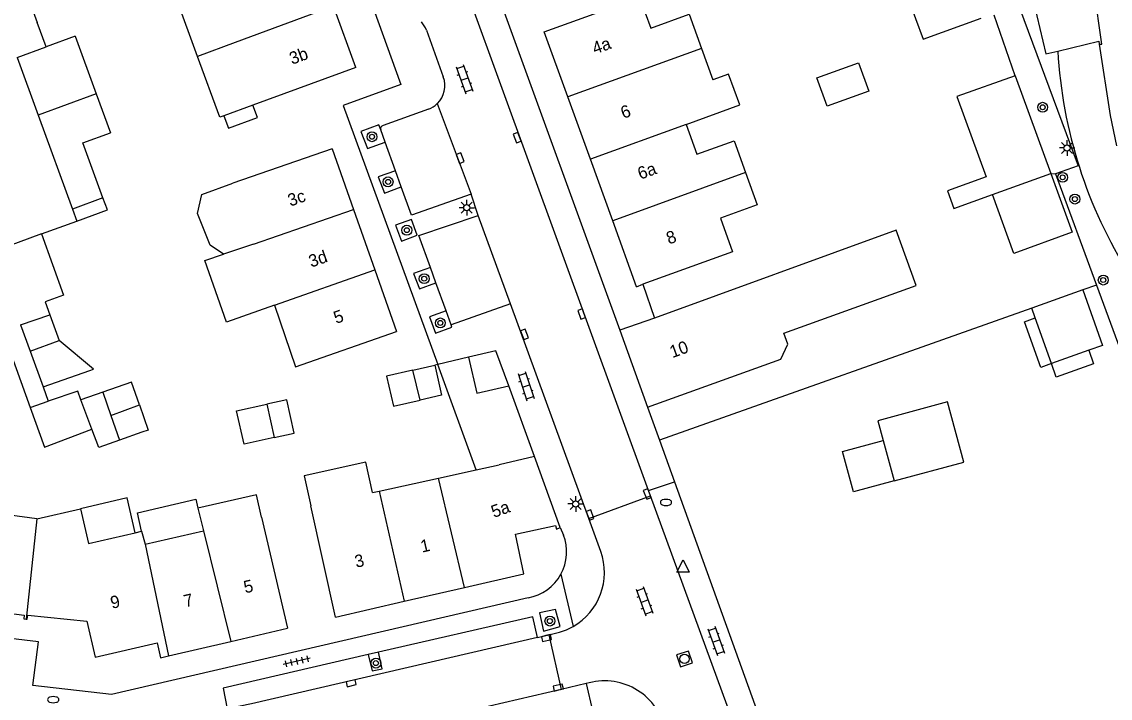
# Model space of a CAD drawing. Extents: x 131000 to 133014, y 396499 to 399001.
# Drawn here: x 132511.5 to 132599.4, y 397420.8 to 397475.4 of the extents above; entities that cross this region are included whole.
import ezdxf

# ---------------------------------------------------------------- set-up
doc = ezdxf.new("R2010")
doc.units = 0
for name, color, linetype in [('gg-afsc-erfafscheiding', 7, 'Continuous'), ('gg-afsc-hekwerk', 7, 'Continuous'), ('gg-afsc-muur', 7, 'Continuous'), ('gg-anno-huisnummerreeks BGT', 7, 'Continuous'), ('gg-bbg-bijgebouw', 7, 'Continuous'), ('gg-bbg-gedigitaliseerde bebouwing', 7, 'Continuous'), ('gg-bbg-gedigitaliseerde bijgebouw', 7, 'Continuous'), ('gg-bbg-hoofdgebouw', 7, 'Continuous'), ('gg-bbg-luifel en loopbrug', 7, 'Continuous'), ('gg-bbg-tussenscheiding', 7, 'Continuous'), ('gg-knt-verharding', 7, 'Continuous'), ('gg-knt-verharding nz', 7, 'Continuous'), ('gt-grn-groengrens', 7, 'Continuous'), ('gt-grn-vlakafsluiter', 7, 'Continuous'), ('gt-grn-weggrens', 7, 'Continuous'), ('gt-symb-boom', 7, 'Continuous'), ('gt-symb-brandkraan', 7, 'Continuous'), ('gt-symb-klinker verharding', 7, 'Continuous'), ('gt-symb-kolk', 7, 'Continuous'), ('gt-symb-lichtmast', 7, 'Continuous'), ('gt-symb-rioolschacht', 7, 'Continuous'), ('gt-symb-tegel verharding', 7, 'Continuous'), ('gt-symb-waterafsluiter', 7, 'Continuous')]:
    doc.layers.add(name, color=color, linetype=linetype)

# ---------------------------------------------------------------- blocks, each defined once
blk = doc.blocks.new('gt0-BOOM')
at = {"layer": 'gt-symb-boom'}
for radius in [0.4, 0.2]:
    blk.add_circle((0, 0), radius, dxfattribs=at)
blk = doc.blocks.new('gt0-KOLK')
at = {"layer": 'gt-symb-kolk'}
blk.add_lwpolyline([(0, 0), (0.375, 0), (0.375, 0.4), (-0.375, 0.4), (-0.375, 0), (0, 0)], dxfattribs=at)
blk = doc.blocks.new('gt0-LMAST')
at = {"layer": 'gt-symb-lichtmast'}
for p, q in [((-0.182, 0.173), (-0.447, 0.438)), ((-0.005, 0.246), (-0.005, 0.621)), ((0.172, 0.173), (0.437, 0.438)), ((-0.255, -0.004), (-0.63, -0.004)), ((-0.182, -0.181), (-0.447, -0.446)), ((-0.005, -0.254), (-0.005, -0.629)), ((0.437, -0.446), (0.172, -0.181)), ((0.245, -0.004), (0.62, -0.004))]:
    blk.add_line(p, q, dxfattribs=at)
blk.add_circle((-0.005, -0.004), 0.25, dxfattribs=at)
blk = doc.blocks.new('gt0-KL1')
at = {"layer": 'gt-symb-klinker verharding'}
for p, q in [((-1.15, 0.3), (1.15, 0.3)), ((-1, -0.3), (-1, 0.3)), ((-0.5, 0.3), (-0.5, 0.45)), ((0, -0.3), (0, 0.3)), ((0.5, 0.3), (0.5, 0.45)), ((1, -0.3), (1, 0.3)), ((-1.15, -0.3), (1.15, -0.3)), ((-0.5, -0.45), (-0.5, -0.3)), ((0.5, -0.45), (0.5, -0.3))]:
    blk.add_line(p, q, dxfattribs=at)
blk = doc.blocks.new('gt0-WAFSL')
at = {"layer": 'gt-symb-waterafsluiter'}
for p, q in [((-0.5, -0.333), (0, 0.667)), ((0, 0.667), (0.5, -0.333)), ((0.5, -0.333), (-0.5, -0.333))]:
    blk.add_line(p, q, dxfattribs=at)
blk = doc.blocks.new('gt0-RS')
at = {"layer": 'gt-symb-rioolschacht'}
blk.add_lwpolyline([(-0.5, -0.5), (0.5, -0.5), (0.5, 0.5), (-0.5, 0.5)], close=True, dxfattribs=at)
blk.add_circle((0, 0), 0.375, dxfattribs=at)
blk = doc.blocks.new('gt0-BR')
at = {"layer": 'gt-symb-brandkraan'}
for centre, radius, start, end in [((-0.244, 0), 0.206, 107.56694, 252.43307), ((0.599, -2.664), 3, 106.89205, 107.56694), ((0, -0.691), 0.938, 73.10799, 106.89205), ((-0.599, -2.664), 3, 72.43309, 73.10799), ((0.244, 0), 0.206, 287.56695, 72.43309), ((0.599, 2.664), 3, 252.43307, 253.10797), ((0, 0.691), 0.938, 253.10797, 286.89206), ((-0.599, 2.664), 3, 286.89206, 287.56695)]:
    blk.add_arc(centre, radius, start, end, dxfattribs=at)
blk = doc.blocks.new('gt0-TEG1')
at = {"layer": 'gt-symb-tegel verharding'}
for p, q in [((-1.125, 0), (1.125, 0)), ((-0.9, -0.25), (-0.9, 0.25)), ((-0.45, -0.25), (-0.45, 0.25)), ((0, -0.25), (0, 0.25)), ((0.45, -0.25), (0.45, 0.25)), ((0.9, -0.25), (0.9, 0.25))]:
    blk.add_line(p, q, dxfattribs=at)

msp = doc.modelspace()

# ---------------------------------------------------------------- linework, layer by layer
at = {"layer": 'gg-afsc-erfafscheiding'}
for p, q in [((132591.735, 397471.071), (132590.048, 397475.974)), ((132561.649, 397454.241), (132562.599, 397451.513)), ((132509.498, 397451.7), (132512.161, 397444.311)), ((132513.22, 397445.964), (132513.635, 397444.812)), ((132562.05, 397444.32), (132563.008, 397441.672))]:
    msp.add_line(p, q, dxfattribs=at)
at = {"layer": 'gg-afsc-hekwerk'}
for p, q in [((132594.999, 397463.172), (132598.309, 397454.182)), ((132598.309, 397454.182), (132597.208, 397453.792)), ((132593.074, 397452.327), (132563.008, 397441.672)), ((132563.008, 397441.672), (132564.219, 397438.304)), ((132564.219, 397438.304), (132570.939, 397419.619))]:
    msp.add_line(p, q, dxfattribs=at)
for points in [[(132583.386, 397500), (132596.838, 397463.798), (132594.999, 397463.172)], [(132598.309, 397454.182), (132610.437, 397421.236), (132618.463, 397421.397), (132618.365, 397410.592), (132643.547, 397410.666), (132644.061, 397421.619), (132652.385, 397422.007), (132652.62, 397433.588), (132655.569, 397475.187), (132656.368, 397477.859)]]:
    msp.add_lwpolyline(points, dxfattribs=at)
at = {"layer": 'gg-afsc-muur'}
for p, q in [((132547.582, 397448.35), (132545.099, 397447.768)), ((132545.099, 397447.768), (132544.85, 397447.71)), ((132552.92, 397440.334), (132550.828, 397446.048))]:
    msp.add_line(p, q, dxfattribs=at)
at = {"layer": 'gg-bbg-bijgebouw'}
for p, q in [((132511.122, 397472.545), (132512.819, 397467.898)), ((132591.735, 397471.071), (132594.604, 397463.198)), ((132512.819, 397467.898), (132515.587, 397460.32)), ((132513.075, 397458.305), (132509.203, 397456.895)), ((132511.4, 397450.96), (132512.18, 397448.849)), ((132512.18, 397448.849), (132514.525, 397449.716)), ((132543.092, 397447.309), (132544.85, 397447.71))]:
    msp.add_line(p, q, dxfattribs=at)
for points in [[(132582.703, 397479.164), (132582.46, 397479.069), (132584.299, 397474.02), (132588.997, 397475.731)], [(132591.735, 397471.071), (132587.024, 397469.402), (132589.382, 397462.927)], [(132550.828, 397446.048), (132549.795, 397448.869), (132547.582, 397448.35)], [(132544.85, 397447.71), (132545.41, 397445.29), (132543.667, 397444.892)], [(132543.092, 397447.309), (132540.95, 397446.82), (132541.51, 397444.4), (132543.667, 397444.892)]]:
    msp.add_lwpolyline(points, dxfattribs=at)
at = {"layer": 'gg-bbg-gedigitaliseerde bebouwing'}
for p, q in [((132525.695, 397472.639), (132523.989, 397477.304)), ((132566.402, 397473.281), (132567.32, 397470.751)), ((132538.49, 397471.75), (132530.157, 397468.703)), ((132530.157, 397468.703), (132527.82, 397467.849)), ((132536.56, 397465.19), (132528.532, 397462.393)), ((132552.92, 397440.334), (132550.06, 397439.66)), ((132548.208, 397439.258), (132550.06, 397439.66)), ((132540.367, 397437.557), (132545.164, 397438.598)), ((132545.164, 397438.598), (132548.208, 397439.258)), ((132539.836, 397437.442), (132540.367, 397437.557)), ((132512.709, 397435.302), (132516.236, 397436.124)), ((132525.716, 397436.186), (132526.167, 397434.355)), ((132536.83, 397427.38), (132534.834, 397436.356)), ((132530.855, 397435.45), (132532.95, 397426.49)), ((132520.651, 397434.191), (132521.176, 397434.314)), ((132521.176, 397434.314), (132521.449, 397433.254)), ((132521.449, 397433.254), (132526.167, 397434.355))]:
    msp.add_line(p, q, dxfattribs=at)
for points in [[(132553.69, 397474.63), (132561.398, 397477.418), (132562.304, 397474.923), (132565.398, 397476.046), (132566.402, 397473.281)], [(132527.82, 397467.849), (132527.49, 397467.728), (132525.695, 397472.639)], [(132565.16, 397467.148), (132569.484, 397468.717), (132568.58, 397471.208), (132567.32, 397470.751)], [(132565.16, 397467.148), (132566.031, 397464.748), (132569.026, 397465.835), (132569.962, 397463.257)], [(132569.962, 397463.257), (132570.901, 397460.668), (132567.921, 397459.586), (132568.907, 397456.869), (132561.649, 397454.241)], [(132527.793, 397456.688), (132526.699, 397457.405), (132525.681, 397459.97), (132526.049, 397461.497), (132528.532, 397462.393)], [(132562.05, 397444.32), (132572.806, 397448.211), (132573.371, 397449.416), (132573.056, 397450.286), (132583.746, 397454.153), (132582.131, 397458.618), (132562.599, 397451.513)], [(132531.905, 397452.55), (132528.038, 397451.189), (132526.288, 397456.158), (132527.793, 397456.688)], [(132531.905, 397452.55), (132533.607, 397447.584), (132541.76, 397450.42)], [(132539.836, 397437.442), (132539.29, 397439.898), (132534.293, 397438.787), (132534.834, 397436.356)], [(132530.855, 397435.45), (132530.457, 397437.24), (132525.716, 397436.186)], [(132512.709, 397435.302), (132510.531, 397435.608), (132510.651, 397436.613)], [(132516.236, 397436.124), (132516.891, 397433.313), (132520.651, 397434.191)]]:
    msp.add_lwpolyline(points, dxfattribs=at)
at = {"layer": 'gg-bbg-gedigitaliseerde bijgebouw'}
for p, q in [((132513.46, 397473.419), (132512.744, 397475.376)), ((132515.815, 397474.28), (132513.46, 397473.419)), ((132515.815, 397474.28), (132517.513, 397469.627)), ((132517.513, 397469.627), (132518.661, 397466.479)), ((132518.054, 397461.22), (132515.587, 397460.32)), ((132597.208, 397453.792), (132593.074, 397452.327)), ((132513.763, 397451.779), (132514.525, 397449.716)), ((132593.359, 397451.523), (132593.074, 397452.327)), ((132594.663, 397447.845), (132593.359, 397451.523)), ((132597.686, 397448.916), (132594.663, 397447.845)), ((132512.161, 397444.311), (132513.635, 397444.812)), ((132517.155, 397442.542), (132516.254, 397444.913)), ((132518.03, 397445.536), (132518.687, 397443.665)), ((132518.687, 397443.665), (132519.387, 397441.662)), ((132521.193, 397442.295), (132519.387, 397441.662)), ((132581.072, 397441.626), (132581.954, 397438.37))]:
    msp.add_line(p, q, dxfattribs=at)
for points in [[(132509.579, 397481.373), (132510.441, 397481.687), (132512.744, 397475.376)], [(132575.724, 397470.914), (132579.083, 397472.131), (132579.913, 397469.839), (132576.554, 397468.622), (132575.724, 397470.914)], [(132518.054, 397461.22), (132516.43, 397465.663), (132518.661, 397466.479)], [(132594.604, 397463.198), (132596.328, 397458.439), (132591.624, 397456.736), (132589.901, 397461.493)], [(132589.382, 397462.927), (132586.26, 397461.797), (132586.78, 397460.361), (132589.901, 397461.493)], [(132513.075, 397458.305), (132514.873, 397453.369), (132513.38, 397452.817), (132513.763, 397451.779)], [(132597.208, 397453.792), (132598.796, 397449.31), (132597.686, 397448.916)], [(132547.582, 397448.35), (132548.265, 397445.445), (132550.828, 397446.048)], [(132516.254, 397444.913), (132516.014, 397445.62), (132513.635, 397444.812)], [(132521.002, 397444.504), (132520.354, 397446.351), (132518.03, 397445.536)], [(132531.894, 397441.873), (132533.492, 397442.229), (132532.893, 397444.922), (132531.298, 397444.567)], [(132586.278, 397444.758), (132580.638, 397443.231), (132581.072, 397441.626)], [(132581.954, 397438.37), (132587.594, 397439.897), (132586.278, 397444.758)], [(132512.161, 397444.311), (132513.325, 397441.095), (132517.155, 397442.542)], [(132521.002, 397444.504), (132521.712, 397442.477), (132521.193, 397442.295)], [(132531.894, 397441.873), (132529.448, 397441.329), (132528.849, 397444.023), (132531.298, 397444.567)]]:
    msp.add_lwpolyline(points, dxfattribs=at)
at = {"layer": 'gg-bbg-hoofdgebouw'}
for p, q in [((132538.49, 397471.75), (132536.684, 397476.682)), ((132555.603, 397469.361), (132553.69, 397474.63)), ((132557.425, 397464.34), (132555.603, 397469.361)), ((132536.56, 397465.19), (132538.288, 397460.283)), ((132559.232, 397459.363), (132557.425, 397464.34)), ((132538.288, 397460.283), (132540.005, 397455.405)), ((132561.16, 397454.05), (132559.232, 397459.363)), ((132540.005, 397455.405), (132541.76, 397450.42)), ((132561.16, 397454.05), (132561.649, 397454.241)), ((132562.599, 397451.513), (132559.8, 397450.54)), ((132559.8, 397450.54), (132562.05, 397444.32)), ((132554.974, 397434.608), (132552.92, 397440.334)), ((132547.262, 397429.778), (132552.05, 397430.879)), ((132542.394, 397428.659), (132547.262, 397429.778)), ((132536.83, 397427.38), (132542.394, 397428.659)), ((132528.369, 397425.423), (132532.95, 397426.49)), ((132523.346, 397424.253), (132528.369, 397425.423))]:
    msp.add_line(p, q, dxfattribs=at)
for points in [[(132552.05, 397430.879), (132551.362, 397434.072), (132554.617, 397434.774), (132554.682, 397434.478), (132554.974, 397434.608)], [(132509.6, 397427.81), (132511.686, 397427.536), (132511.648, 397427.247), (132511.849, 397427.221)], [(132511.849, 397427.221), (132511.94, 397427.209), (132511.984, 397427.547)], [(132511.984, 397427.547), (132516.757, 397427.043), (132517.43, 397424.14)], [(132517.43, 397424.14), (132522.42, 397425.29), (132522.69, 397424.1), (132523.346, 397424.253)]]:
    msp.add_lwpolyline(points, dxfattribs=at)
at = {"layer": 'gg-bbg-luifel en loopbrug'}
for p, q in [((132515.587, 397460.32), (132515.941, 397459.352)), ((132512.18, 397448.849), (132513.22, 397445.964)), ((132518.03, 397445.536), (132516.254, 397444.913))]:
    msp.add_line(p, q, dxfattribs=at)
for points in [[(132527.82, 397467.849), (132528.188, 397466.843), (132530.524, 397467.697), (132530.157, 397468.703)], [(132515.941, 397459.352), (132518.407, 397460.253), (132518.054, 397461.22)], [(132594.663, 397447.845), (132593.802, 397447.54), (132592.498, 397451.218), (132593.359, 397451.523)], [(132513.22, 397445.964), (132516.993, 397447.292), (132517.276, 397447.392), (132514.525, 397449.716)], [(132597.686, 397448.916), (132598.075, 397447.819), (132595.052, 397446.747), (132594.663, 397447.845)], [(132519.387, 397441.662), (132517.713, 397441.075), (132517.155, 397442.542)], [(132581.954, 397438.37), (132578.668, 397437.481), (132577.787, 397440.737), (132581.072, 397441.626)], [(132520.651, 397434.191), (132519.996, 397436.999), (132516.236, 397436.124)], [(132521.176, 397434.314), (132520.831, 397435.796), (132525.551, 397436.896), (132525.716, 397436.186)]]:
    msp.add_lwpolyline(points, dxfattribs=at)
at = {"layer": 'gg-bbg-tussenscheiding'}
for p, q in [((132536.684, 397476.682), (132528.727, 397473.755)), ((132528.727, 397473.755), (132525.695, 397472.639)), ((132511.122, 397472.545), (132513.46, 397473.419)), ((132566.402, 397473.281), (132555.603, 397469.361)), ((132517.513, 397469.627), (132512.819, 397467.898)), ((132565.16, 397467.148), (132557.425, 397464.34)), ((132569.962, 397463.257), (132559.232, 397459.363)), ((132589.901, 397461.493), (132594.604, 397463.198)), ((132530.214, 397457.484), (132538.288, 397460.283)), ((132530.214, 397457.484), (132527.793, 397456.688)), ((132531.905, 397452.55), (132540.005, 397455.405)), ((132511.4, 397450.96), (132513.763, 397451.779)), ((132543.667, 397444.892), (132543.092, 397447.309)), ((132518.687, 397443.665), (132521.002, 397444.504)), ((132531.298, 397444.567), (132531.894, 397441.873)), ((132547.262, 397429.778), (132545.164, 397438.598)), ((132540.367, 397437.557), (132542.394, 397428.659)), ((132512.709, 397435.302), (132511.849, 397427.221)), ((132526.167, 397434.355), (132528.369, 397425.423)), ((132521.449, 397433.254), (132523.346, 397424.253))]:
    msp.add_line(p, q, dxfattribs=at)
at = {"layer": 'gg-knt-verharding'}
for p, q in [((132543.388, 397495.641), (132559.8, 397450.54)), ((132544.179, 397474.763), (132545.545, 397470.981)), ((132537.464, 397468.662), (132545.099, 397447.768)), ((132545.061, 397468.827), (132545.06, 397468.826)), ((132544.346, 397468.374), (132540.68, 397467.06)), ((132540.486, 397466.708), (132540.385, 397466.989)), ((132540.841, 397465.726), (132540.486, 397466.708)), ((132541.679, 397463.407), (132540.841, 397465.726)), ((132542.151, 397462.099), (132541.679, 397463.407)), ((132548.369, 397459.799), (132547.782, 397461.511)), ((132513.075, 397458.305), (132515.941, 397459.352)), ((132544.95, 397454.356), (132544.499, 397455.604)), ((132545.765, 397452.098), (132544.95, 397454.356)), ((132550.983, 397452.653), (132546.173, 397450.968)), ((132557.292, 397435.345), (132550.983, 397452.653)), ((132546.173, 397450.968), (132545.765, 397452.098)), ((132562.118, 397437.606), (132564.219, 397438.304)), ((132557.292, 397435.345), (132562.287, 397437.167)), ((132562.287, 397437.167), (132562.118, 397437.606)), ((132570.488, 397414.751), (132562.287, 397437.167)), ((132558.263, 397432.68), (132557.292, 397435.345)), ((132554.974, 397434.608), (132555.26, 397433.998)), ((132553.152, 397425.728), (132554.058, 397425.938)), ((132554.058, 397425.938), (132555.075, 397421.543)), ((132540.3, 397424.539), (132539.486, 397424.352)), ((132557.09, 397422.01), (132555.075, 397421.543)), ((132555.075, 397421.543), (132529.807, 397415.689))]:
    msp.add_line(p, q, dxfattribs=at)
for points in [[(132534.8, 397490.65), (132542.125, 397470.369), (132537.464, 397468.662)], [(132592.998, 397477.993), (132594.215, 397472.836), (132595.181, 397473.068)], [(132595.181, 397473.068), (132598.482, 397473.873), (132598.534, 397473.619)], [(132598.534, 397473.619), (132599.42, 397467.874), (132599.928, 397465.423)], [(132540.385, 397466.989), (132540.341, 397467.111), (132538.889, 397466.587), (132539.416, 397465.211), (132540.841, 397465.726)], [(132541.679, 397463.407), (132540.295, 397462.907), (132540.782, 397461.605), (132542.151, 397462.099)], [(132547.782, 397461.511), (132542.974, 397459.821), (132542.151, 397462.099)], [(132544.499, 397455.604), (132543.573, 397458.17), (132548.369, 397459.799)], [(132542.165, 397457.732), (132543.446, 397458.208), (132542.983, 397459.464), (132541.695, 397459.007), (132542.165, 397457.732)], [(132544.499, 397455.604), (132543.127, 397455.109), (132543.611, 397453.873), (132544.95, 397454.356)], [(132545.765, 397452.098), (132544.425, 397451.615), (132544.901, 397450.299), (132546.24, 397450.782), (132546.173, 397450.968)], [(132552.4, 397428.93), (132518.73, 397421.14), (132512.4, 397421.85), (132512.85, 397425.39), (132491.3, 397427.94), (132490.89, 397424.48), (132477.388, 397426.08)], [(132553.152, 397425.728), (132552.768, 397427.41), (132540.3, 397424.539)], [(132553.646, 397426.253), (132554.973, 397426.61), (132554.608, 397427.999), (132553.315, 397427.726), (132553.646, 397426.253)], [(132554.058, 397425.938), (132554.922, 397426.157), (132555.483, 397426.355), (132556.022, 397426.621)], [(132539.486, 397424.352), (132539.789, 397423.034), (132540.606, 397423.211), (132540.3, 397424.539)], [(132539.486, 397424.352), (132527.753, 397421.65), (132528.089, 397419.981)]]:
    msp.add_lwpolyline(points, dxfattribs=at)
for centre, radius, start, end in [((132541.985, 397473.916), 2.352, 21.10971, 40.13527), ((132632.693, 397475.175), 37.571, 183.21468, 212.36954), ((132543.638, 397470.278), 2.033, 314.44556, 20.22659), ((132543.632, 397470.292), 2.046, 290.41898, 314.253), ((132540.762, 397466.785), 0.287, 106.60667, 195.67181), ((132551.725, 397432.652), 3.783, 331.39966, 20.84452), ((132553.533, 397430.985), 5.024, 299.69182, 19.71304), ((132551.723, 397432.654), 3.785, 280.29932, 331.37599), ((132558.573, 397417.234), 5.001, 14.33538, 107.2453)]:
    msp.add_arc(centre, radius, start, end, dxfattribs=at)
at = {"layer": 'gg-knt-verharding nz'}
for p, q in [((132545.06, 397468.826), (132547.782, 397461.511)), ((132550.983, 397452.653), (132548.369, 397459.799))]:
    msp.add_line(p, q, dxfattribs=at)
for points in [[(132562.118, 397437.606), (132535.807, 397509.836), (132533.921, 397515.104)], [(132598.534, 397473.619), (132598.732, 397473.632), (132598.125, 397478.01)], [(132553.152, 397425.728), (132530.05, 397420.38), (132528.089, 397419.981)]]:
    msp.add_lwpolyline(points, dxfattribs=at)
at = {"layer": 'gt-grn-groengrens'}
msp.add_line((132548.208, 397439.258), (132545.099, 397447.768), dxfattribs=at)
at = {"layer": 'gt-grn-vlakafsluiter'}
msp.add_line((132594.604, 397463.198), (132594.999, 397463.172), dxfattribs=at)
at = {"layer": 'gt-grn-weggrens'}
for p, q in [((132555.046, 397430.841), (132556.022, 397426.621)), ((132557.09, 397422.01), (132557.601, 397419.802))]:
    msp.add_line(p, q, dxfattribs=at)

# ---------------------------------------------------------------- block references
at = {"layer": 'gt-symb-boom'}
for p in [(132593.956, 397468.531), (132539.783, 397466.153), (132595.569, 397462.874), (132541.082, 397462.511), (132596.558, 397461.121), (132542.598, 397458.611), (132544, 397454.694), (132598.852, 397454.586), (132545.305, 397451.124), (132554.155, 397427.06), (132540.102, 397423.665)]:
    msp.add_blockref('gt0-BOOM', p, dxfattribs=at)
at = {"layer": 'gt-symb-brandkraan'}
for p in [(132563.533, 397436.637), (132514.036, 397420.72)]:
    msp.add_blockref('gt0-BR', p, dxfattribs=at)
at = {"layer": 'gt-symb-klinker verharding'}
for p, rotation in [((132547.266, 397470.809), -70.18818811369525), ((132552.231, 397446.03), -71.87318748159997), ((132561.793, 397428.665), -70.18818811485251), ((132567.583, 397425.454), -70.06095208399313)]:
    msp.add_blockref('gt0-KL1', p, dxfattribs=dict(at, rotation=rotation))
at = {"layer": 'gt-symb-kolk'}
for p, rotation in [((132551.695, 397466.154), 110.06634962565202), ((132546.714, 397464.355), -69.69875001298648), ((132556.903, 397451.916), 109.99289397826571), ((132551.91, 397450.128), -70.00710601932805), ((132562.207, 397437.386), 111.53536487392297), ((132557.213, 397435.561), -70.29604841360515), ((132553.832, 397425.885), -166.88085536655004), ((132538.052, 397422.234), -166.99249520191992), ((132554.875, 397421.498), 12.938810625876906)]:
    msp.add_blockref('gt0-KOLK', p, dxfattribs=dict(at, rotation=rotation))
at = {"layer": 'gt-symb-lichtmast'}
for p in [(132595.935, 397465.252), (132547.444, 397460.429), (132556.243, 397436.519)]:
    msp.add_blockref('gt0-LMAST', p, dxfattribs=at)
at = {"layer": 'gt-symb-rioolschacht', "rotation": 108.72486806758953}
msp.add_blockref('gt0-RS', (132565.027, 397424.008), dxfattribs=at)
at = {"layer": 'gt-symb-tegel verharding', "rotation": -167.0483528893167}
msp.add_blockref('gt0-TEG1', (132533.702, 397423.808), dxfattribs=at)
at = {"layer": 'gt-symb-waterafsluiter'}
msp.add_blockref('gt0-WAFSL', (132564.91, 397431.334), dxfattribs=at)

# ---------------------------------------------------------------- texts
at = {"layer": 'gg-anno-huisnummerreeks BGT'}
for s, rotation, p in [('4a', 19.9, (132557.787, 397472.789)), ('3b', 20.1, (132533.326, 397471.959)), ('6', 19.9, (132560.088, 397467.592)), ('6a', 19.9, (132561.457, 397462.679)), ('3c', 19.4, (132533.185, 397460.509)), ('8', 19.9, (132563.77, 397457.448)), ('3d', 19.4, (132534.877, 397455.586)), ('5', 19.4, (132536.89, 397451.039)), ('10', 19.9, (132564.045, 397448.279)), ('5a', 19.8, (132549.623, 397435.379)), ('1', 12.9, (132543.826, 397432.58)), ('3', 12.9, (132538.506, 397431.357)), ('5', 13.1, (132529.545, 397429.291)), ('9', 13, (132518.782, 397428.044)), ('7', 13.1, (132524.703, 397428.163))]:
    msp.add_text(s, height=1, rotation=rotation, dxfattribs=at).set_placement(p)

doc.saveas('drawing.dxf')
